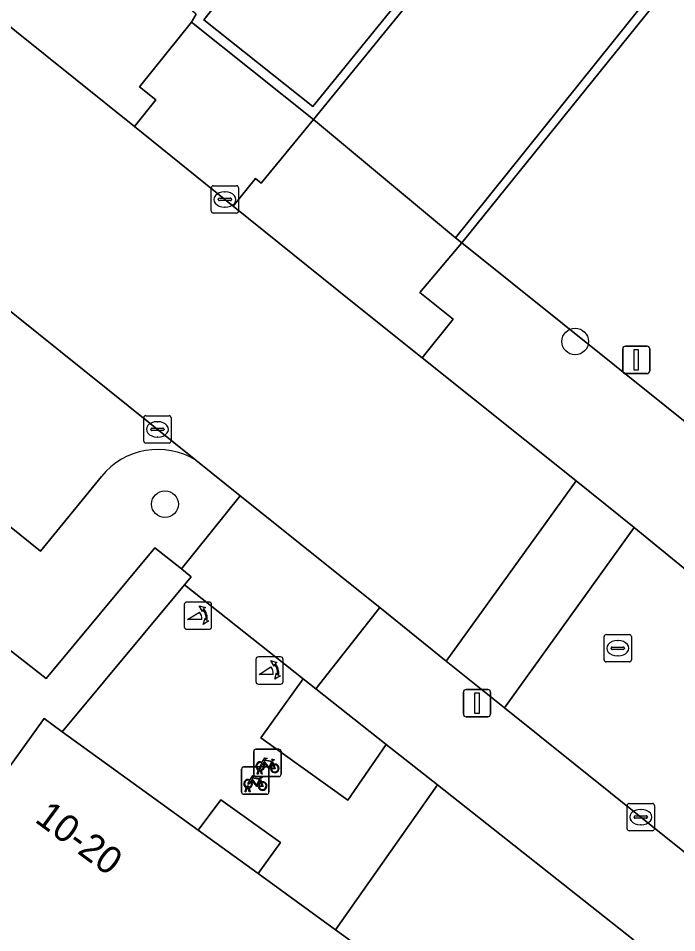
# Model space of a CAD drawing. Extents: x 159674 to 160531, y 382172 to 382904.
# Drawn here: x 160362.08 to 160386.14, y 382632.46 to 382665.87 of the extents above; entities that cross this region are included whole.
import ezdxf

# ---------------------------------------------------------------- set-up
doc = ezdxf.new("R2010")
doc.units = 0
for name, color, linetype in [('IMGEO_Boom', 7, 'Continuous'), ('IMGEO_Fietsenrek', 7, 'Continuous'), ('IMGEO_Groenvoorziening', 7, 'Continuous'), ('IMGEO_Kolk', 7, 'Continuous'), ('IMGEO_Lichtmast', 7, 'Continuous'), ('IMGEO_Muur', 7, 'Continuous'), ('IMGEO_Pand', 7, 'Continuous'), ('IMGEO_Pand_nummerreeks', 7, 'Continuous'), ('IMGEO_Parkeervlak_open', 7, 'Continuous'), ('IMGEO_Poller', 7, 'Continuous'), ('IMGEO_Rijbaan_lokaal_gesloten', 7, 'Continuous'), ('IMGEO_Rijbaan_lokaal_open', 7, 'Continuous'), ('IMGEO_Rioolput', 7, 'Continuous'), ('IMGEO_Voetpad_open', 7, 'Continuous')]:
    doc.layers.add(name, color=color, linetype=linetype)

msp = doc.modelspace()

# ---------------------------------------------------------------- linework, layer by layer
at = {"layer": 'IMGEO_Boom'}
for centre in [(160382.431, 382654.061), (160367.439, 382648.119)]:
    msp.add_circle(centre, 0.489, dxfattribs=at)
at = {"layer": 'IMGEO_Fietsenrek'}
for p, q in [((160370.758, 382639.166), (160371.599, 382639.166)), ((160371.599, 382639.166), (160370.758, 382639.166)), ((160370.683, 382638.241), (160370.683, 382639.082)), ((160370.683, 382639.082), (160370.683, 382638.241)), ((160371.683, 382639.091), (160371.683, 382638.25)), ((160371.683, 382638.25), (160371.683, 382639.091)), ((160370.238, 382637.596), (160370.238, 382638.437)), ((160370.238, 382638.437), (160370.238, 382637.596)), ((160370.313, 382638.521), (160371.154, 382638.521)), ((160371.154, 382638.521), (160370.313, 382638.521)), ((160370.952, 382638.433), (160370.953, 382638.426)), ((160371.238, 382638.446), (160371.238, 382637.605)), ((160371.238, 382637.605), (160371.238, 382638.446)), ((160371.37, 382638.715), (160371.406, 382638.62)), ((160371.608, 382638.166), (160370.767, 382638.166)), ((160370.767, 382638.166), (160371.608, 382638.166)), ((160370.81, 382638.25), (160370.849, 382638.41)), ((160370.844, 382638.25), (160370.81, 382638.25)), ((160370.879, 382638.398), (160370.844, 382638.25)), ((160370.921, 382638.422), (160370.92, 382638.426)), ((160370.962, 382638.25), (160370.928, 382638.392)), ((160370.96, 382638.396), (160370.995, 382638.25)), ((160370.995, 382638.25), (160370.962, 382638.25)), ((160370.365, 382637.605), (160370.404, 382637.765)), ((160370.476, 382637.777), (160370.475, 382637.781)), ((160370.507, 382637.788), (160370.508, 382637.781)), ((160370.925, 382638.07), (160370.961, 382637.975)), ((160371.163, 382637.521), (160370.322, 382637.521)), ((160370.322, 382637.521), (160371.163, 382637.521)), ((160370.399, 382637.605), (160370.365, 382637.605)), ((160370.434, 382637.753), (160370.399, 382637.605)), ((160370.517, 382637.605), (160370.483, 382637.747)), ((160370.515, 382637.751), (160370.55, 382637.605)), ((160370.55, 382637.605), (160370.517, 382637.605))]:
    msp.add_line(p, q, dxfattribs=at)
for points in [[(160370.996, 382638.692), (160371.091, 382638.856), (160371.177, 382638.842), (160371.179, 382638.833), (160371.123, 382638.822), (160371.096, 382638.777), (160371.352, 382638.736)], [(160371.352, 382638.736), (160371.377, 382638.785), (160371.371, 382638.789), (160371.348, 382638.793), (160371.336, 382638.8), (160371.335, 382638.803), (160371.337, 382638.808), (160371.432, 382638.793), (160371.434, 382638.783), (160371.424, 382638.77), (160371.412, 382638.764), (160371.398, 382638.77), (160371.37, 382638.715)], [(160371.017, 382638.64), (160370.965, 382638.55), (160370.925, 382638.525), (160370.926, 382638.572), (160370.981, 382638.666)], [(160371.292, 382638.448), (160371.242, 382638.448), (160371.051, 382638.699), (160371.032, 382638.667)], [(160371.339, 382638.711), (160371.082, 382638.752), (160371.065, 382638.723), (160371.232, 382638.503), (160371.339, 382638.711)], [(160371.387, 382638.613), (160371.357, 382638.69), (160371.248, 382638.472), (160371.291, 382638.472)], [(160371.321, 382638.472), (160371.441, 382638.471), (160371.397, 382638.585)], [(160371.417, 382638.592), (160371.472, 382638.447), (160371.322, 382638.447)], [(160370.551, 382638.047), (160370.646, 382638.211), (160370.732, 382638.197), (160370.734, 382638.188), (160370.678, 382638.177), (160370.651, 382638.132), (160370.907, 382638.091)], [(160370.894, 382638.066), (160370.637, 382638.107), (160370.62, 382638.078), (160370.787, 382637.858), (160370.894, 382638.066)], [(160370.907, 382638.091), (160370.932, 382638.14), (160370.926, 382638.144), (160370.903, 382638.148), (160370.891, 382638.155), (160370.89, 382638.158), (160370.892, 382638.163), (160370.987, 382638.148), (160370.989, 382638.138), (160370.979, 382638.125), (160370.967, 382638.119), (160370.953, 382638.125), (160370.925, 382638.07)], [(160370.572, 382637.995), (160370.52, 382637.905), (160370.48, 382637.88), (160370.481, 382637.927), (160370.536, 382638.021)], [(160370.847, 382637.803), (160370.797, 382637.803), (160370.606, 382638.054), (160370.587, 382638.022)], [(160370.942, 382637.968), (160370.912, 382638.045), (160370.803, 382637.827), (160370.846, 382637.827)], [(160370.876, 382637.827), (160370.996, 382637.826), (160370.952, 382637.94)], [(160370.972, 382637.947), (160371.027, 382637.802), (160370.877, 382637.802)]]:
    msp.add_lwpolyline(points, dxfattribs=at)
for centre, radius, start, end in [((160370.761, 382639.088), 0.0779, 92.4484, 184.2845), ((160370.761, 382639.088), 0.0779, 92.4484, 184.2845), ((160371.605, 382639.088), 0.0779, 2.4484, 94.2845), ((160371.605, 382639.088), 0.0779, 2.4484, 94.2845), ((160370.316, 382638.443), 0.0779, 92.4484, 184.2845), ((160370.316, 382638.443), 0.0779, 92.4484, 184.2845), ((160370.923, 382638.551), 0.159, 62.6766, 242.1369), ((160370.923, 382638.551), 0.129, 63.3192, 238.903), ((160370.903, 382638.422), 0.0499, 12.8025, 158.6934), ((160370.903, 382638.422), 0.0174, 12.8025, 163.4502), ((160370.923, 382638.551), 0.129, 283.6043, 43.4302), ((160370.923, 382638.551), 0.159, 283.5766, 46.6042), ((160371.16, 382638.443), 0.0779, 2.4484, 94.2845), ((160371.16, 382638.443), 0.0779, 2.4484, 94.2845), ((160371.45, 382638.467), 0.159, 113.3408, 178.3217), ((160371.45, 382638.467), 0.159, 187.0065, 105.7708), ((160371.45, 382638.467), 0.129, 113.923, 177.9556), ((160371.45, 382638.467), 0.129, 188.6715, 104.5883), ((160370.761, 382638.244), 0.0779, 182.4484, 274.2845), ((160370.761, 382638.244), 0.0779, 182.4484, 274.2845), ((160370.923, 382638.551), 0.159, 253.9967, 271.7867), ((160370.923, 382638.551), 0.129, 253.415, 269.0204), ((160371.605, 382638.244), 0.0779, 272.4484, 4.2845), ((160371.605, 382638.244), 0.0779, 272.4484, 4.2845), ((160370.478, 382637.906), 0.159, 62.6766, 242.1369), ((160370.478, 382637.906), 0.129, 63.3192, 238.903), ((160370.458, 382637.777), 0.0499, 12.8025, 158.6934), ((160370.458, 382637.777), 0.0174, 12.8025, 163.4502), ((160370.478, 382637.906), 0.129, 253.415, 269.0204), ((160370.478, 382637.906), 0.129, 283.6043, 43.4302), ((160370.478, 382637.906), 0.159, 283.5766, 46.6042), ((160371.005, 382637.822), 0.159, 113.3408, 178.3217), ((160371.005, 382637.822), 0.159, 187.0065, 105.7708), ((160371.005, 382637.822), 0.129, 113.923, 177.9556), ((160371.005, 382637.822), 0.129, 188.6715, 104.5883), ((160370.316, 382637.599), 0.0779, 182.4484, 274.2845), ((160370.316, 382637.599), 0.0779, 182.4484, 274.2845), ((160370.478, 382637.906), 0.159, 253.9967, 271.7867), ((160371.16, 382637.599), 0.0779, 272.4484, 4.2845), ((160371.16, 382637.599), 0.0779, 272.4484, 4.2845)]:
    msp.add_arc(centre, radius, start, end, dxfattribs=at)
at = {"layer": 'IMGEO_Groenvoorziening'}
for points in [[(160376.96, 382686.644), (160388.633, 382701.207), (160392.537, 382698.063), (160393.491, 382699.292), (160389.633, 382702.436), (160387.683, 382704.056), (160381.355, 382696.284), (160380.211, 382697.188), (160359.987, 382672.384), (160363.603, 382670.069), (160376.065, 382685.547), (160381.265, 382681.363), (160368.86, 382665.808), (160372.841, 382662.642), (160385.363, 382678.048), (160385.145, 382679.911)], [(160372.955, 382641.374), (160372.491, 382641.741), (160370.94, 382639.58), (160374.123, 382637.308), (160375.524, 382639.345)], [(160384.552, 382632.213), (160377.395, 382637.867), (160373.677, 382632.57), (160377.281, 382629.959), (160381.138, 382627.166)], [(160370.844, 382634.621), (160371.657, 382635.757), (160369.481, 382637.314), (160368.647, 382636.212)]]:
    msp.add_lwpolyline(points, close=True, dxfattribs=at)
for points in [[(160409.805, 382663.942), (160403.094, 382669.326), (160401.299, 382667.119), (160398.514, 382669.339), (160393.048, 382673.75), (160391.054, 382673.481), (160378.286, 382657.664), (160406.072, 382635.422)], [(160399.135, 382620.521), (160394.097, 382624.593), (160390.852, 382620.13), (160391.536, 382619.635), (160385.454, 382611.238), (160381.405, 382614.171), (160371.199, 382621.562), (160356.943, 382631.886), (160360.093, 382636.235), (160363.025, 382640.284), (160363.685, 382639.806), (160368.154, 382645.167), (160368.401, 382645.464), (160368.041, 382645.751), (160367.072, 382646.525), (160363.098, 382641.755), (160342.684, 382657.705), (160337.191, 382650.136), (160341.198, 382647.23), (160341.661, 382647.868), (160350.057, 382641.78), (160339.718, 382627.522), (160329.387, 382613.273)]]:
    msp.add_lwpolyline(points, dxfattribs=at)
at = {"layer": 'IMGEO_Kolk'}
for p, q in [((160369.128, 382658.825), (160369.128, 382659.677)), ((160369.203, 382659.751), (160370.055, 382659.751)), ((160369.616, 382659.531), (160369.641, 382659.531)), ((160370.129, 382659.677), (160370.129, 382658.825)), ((160369.387, 382659.245), (160369.387, 382659.257)), ((160369.825, 382659.208), (160369.427, 382659.208)), ((160369.43, 382659.294), (160369.828, 382659.294)), ((160369.871, 382659.257), (160369.871, 382659.245)), ((160369.639, 382658.971), (160369.614, 382658.971)), ((160370.055, 382658.751), (160369.203, 382658.751)), ((160366.662, 382650.426), (160366.662, 382651.278)), ((160366.737, 382651.352), (160367.589, 382651.352)), ((160367.15, 382651.132), (160367.175, 382651.132)), ((160367.663, 382651.278), (160367.663, 382650.426)), ((160366.921, 382650.846), (160366.921, 382650.858)), ((160367.359, 382650.809), (160366.961, 382650.809)), ((160366.964, 382650.895), (160367.362, 382650.895)), ((160367.405, 382650.858), (160367.405, 382650.846)), ((160367.173, 382650.572), (160367.148, 382650.572)), ((160367.589, 382650.352), (160366.737, 382650.352)), ((160384.33, 382636.261), (160384.33, 382637.113)), ((160384.405, 382637.187), (160385.257, 382637.187)), ((160385.331, 382637.113), (160385.331, 382636.261)), ((160384.818, 382636.967), (160384.843, 382636.967)), ((160384.589, 382636.681), (160384.589, 382636.693)), ((160385.027, 382636.644), (160384.629, 382636.644)), ((160384.632, 382636.73), (160385.03, 382636.73)), ((160385.073, 382636.693), (160385.073, 382636.681)), ((160385.257, 382636.187), (160384.405, 382636.187)), ((160384.841, 382636.407), (160384.816, 382636.407))]:
    msp.add_line(p, q, dxfattribs=at)
for points in [[(160369.128, 382658.825), (160369.128, 382659.677)], [(160369.203, 382659.751), (160370.055, 382659.751)], [(160370.129, 382659.677), (160370.129, 382658.825)], [(160370.055, 382658.751), (160369.203, 382658.751)], [(160366.662, 382650.426), (160366.662, 382651.278)], [(160366.737, 382651.352), (160367.589, 382651.352)], [(160367.663, 382651.278), (160367.663, 382650.426)], [(160367.589, 382650.352), (160366.737, 382650.352)], [(160384.33, 382636.261), (160384.33, 382637.113)], [(160384.405, 382637.187), (160385.257, 382637.187)], [(160385.331, 382637.113), (160385.331, 382636.261)], [(160385.257, 382636.187), (160384.405, 382636.187)]]:
    msp.add_lwpolyline(points, dxfattribs=at)
for centre, radius, start, end in [((160369.205, 382659.675), 0.0765, 91.552, 178.448), ((160369.205, 382659.675), 0.0765, 91.552, 178.448), ((160370.053, 382659.675), 0.0765, 1.552, 88.448), ((160370.053, 382659.675), 0.0765, 1.552, 88.448), ((160369.427, 382659.254), 0.0403, 85.8775, 175.7526), ((160369.424, 382659.244), 0.0366, 178.938, 274.7102), ((160369.828, 382659.251), 0.043, 264.8664, 352.4533), ((160369.832, 382659.256), 0.0386, 1.7309, 96.639), ((160369.205, 382658.827), 0.0765, 181.552, 268.448), ((160369.205, 382658.827), 0.0765, 181.552, 268.448), ((160370.053, 382658.827), 0.0765, 271.552, 358.448), ((160370.053, 382658.827), 0.0765, 271.552, 358.448), ((160366.739, 382651.276), 0.0765, 91.552, 178.448), ((160366.739, 382651.276), 0.0765, 91.552, 178.448), ((160367.587, 382651.276), 0.0765, 1.552, 88.448), ((160367.587, 382651.276), 0.0765, 1.552, 88.448), ((160366.961, 382650.855), 0.0403, 85.8775, 175.7526), ((160366.958, 382650.845), 0.0366, 178.938, 274.7102), ((160367.362, 382650.852), 0.043, 264.8664, 352.4533), ((160367.366, 382650.857), 0.0386, 1.7309, 96.639), ((160366.739, 382650.428), 0.0765, 181.552, 268.448), ((160366.739, 382650.428), 0.0765, 181.552, 268.448), ((160367.587, 382650.428), 0.0765, 271.552, 358.448), ((160367.587, 382650.428), 0.0765, 271.552, 358.448), ((160384.407, 382637.111), 0.0765, 91.552, 178.448), ((160384.407, 382637.111), 0.0765, 91.552, 178.448), ((160385.255, 382637.111), 0.0765, 1.552, 88.448), ((160385.255, 382637.111), 0.0765, 1.552, 88.448), ((160384.629, 382636.69), 0.0403, 85.8775, 175.7526), ((160384.626, 382636.68), 0.0366, 178.938, 274.7102), ((160385.03, 382636.687), 0.043, 264.8664, 352.4533), ((160385.034, 382636.692), 0.0386, 1.7309, 96.639), ((160384.407, 382636.263), 0.0765, 181.552, 268.448), ((160384.407, 382636.263), 0.0765, 181.552, 268.448), ((160385.255, 382636.263), 0.0765, 271.552, 358.448), ((160385.255, 382636.263), 0.0765, 271.552, 358.448)]:
    msp.add_arc(centre, radius, start, end, dxfattribs=at)
for centre, major_axis, ratio, start_param, end_param in [((160369.615, 382659.251), (-0.387, 0.002), 0.722429, 4.712389, 7.853982), ((160369.64, 382659.251), (-0.39, 0.002), 0.717154, 1.570796, 4.712389), ((160367.149, 382650.852), (-0.387, 0.002), 0.722429, 4.712389, 7.853982), ((160367.174, 382650.852), (-0.39, 0.002), 0.717154, 1.570796, 4.712389), ((160384.817, 382636.687), (-0.387, 0.002), 0.722429, 4.712389, 7.853982), ((160384.842, 382636.687), (-0.39, 0.002), 0.717154, 1.570796, 4.712389)]:
    msp.add_ellipse(centre, major_axis=major_axis, ratio=ratio, start_param=start_param, end_param=end_param, dxfattribs=at)
at = {"layer": 'IMGEO_Lichtmast'}
for p, q in [((160384.269, 382653.891), (160385.059, 382653.891)), ((160385.059, 382653.891), (160384.269, 382653.891)), ((160384.169, 382652.991), (160384.169, 382653.791)), ((160384.169, 382653.791), (160384.169, 382652.991)), ((160385.159, 382653.791), (160385.159, 382652.991)), ((160385.159, 382652.991), (160385.159, 382653.791)), ((160385.059, 382652.891), (160384.269, 382652.891)), ((160384.269, 382652.891), (160385.059, 382652.891)), ((160378.347, 382640.448), (160378.347, 382641.248)), ((160378.347, 382641.248), (160378.347, 382640.448)), ((160378.447, 382641.348), (160379.237, 382641.348)), ((160379.237, 382641.348), (160378.447, 382641.348)), ((160379.337, 382641.248), (160379.337, 382640.448)), ((160379.337, 382640.448), (160379.337, 382641.248)), ((160379.237, 382640.348), (160378.447, 382640.348)), ((160378.447, 382640.348), (160379.237, 382640.348))]:
    msp.add_line(p, q, dxfattribs=at)
for points in [[(160384.589, 382653.766), (160384.739, 382653.766), (160384.739, 382653.016), (160384.589, 382653.016), (160384.589, 382653.766)], [(160378.767, 382641.223), (160378.917, 382641.223), (160378.917, 382640.473), (160378.767, 382640.473), (160378.767, 382641.223)]]:
    msp.add_lwpolyline(points, dxfattribs=at)
for centre, start, end in [((160384.269, 382653.791), 90, 180), ((160384.269, 382653.791), 90, 180), ((160385.059, 382653.791), 0, 90), ((160385.059, 382653.791), 360, 90), ((160384.269, 382652.991), 180, 270), ((160384.269, 382652.991), 180, 270), ((160385.059, 382652.991), 270, 0), ((160385.059, 382652.991), 270, 0), ((160378.447, 382641.248), 90, 180), ((160378.447, 382641.248), 90, 180), ((160379.237, 382641.248), 0, 90), ((160379.237, 382641.248), 360, 90), ((160378.447, 382640.448), 180, 270), ((160378.447, 382640.448), 180, 270), ((160379.237, 382640.448), 270, 0), ((160379.237, 382640.448), 270, 0)]:
    msp.add_arc(centre, 0.1, start, end, dxfattribs=at)
at = {"layer": 'IMGEO_Muur'}
for points in [[(160385.363, 382678.048), (160372.841, 382662.642), (160368.86, 382665.808), (160381.265, 382681.363)], [(160368.578, 382666.016), (160368.403, 382665.724), (160372.868, 382662.173), (160385.728, 382677.942)]]:
    msp.add_lwpolyline(points, dxfattribs=at)
msp.add_lwpolyline([(160378.286, 382657.664), (160391.054, 382673.481), (160393.048, 382673.75), (160398.514, 382669.339), (160398.737, 382669.608), (160393.15, 382674.117), (160390.869, 382673.809), (160378.06, 382657.845)], close=True, dxfattribs=at)
at = {"layer": 'IMGEO_Pand'}
msp.add_lwpolyline([(160371.199, 382621.562), (160377.281, 382629.959), (160373.677, 382632.57), (160370.844, 382634.621), (160368.647, 382636.212), (160363.685, 382639.806), (160363.025, 382640.284), (160360.093, 382636.235), (160356.943, 382631.886)], close=True, dxfattribs=at)
at = {"layer": 'IMGEO_Parkeervlak_open'}
for points in [[(160368.568, 382649.726), (160349.691, 382664.86)], [(160349.803, 382663.043), (160346.876, 382659.301), (160362.889, 382646.405), (160365.116, 382649.132)]]:
    msp.add_lwpolyline(points, dxfattribs=at)
msp.add_arc((160367.18, 382647.466), 2.652, 58.4335, 141.0935, dxfattribs=at)
at = {"layer": 'IMGEO_Poller'}
for p, q in [((160368.145, 382644.449), (160368.145, 382643.642)), ((160368.145, 382644.449), (160368.145, 382643.642)), ((160369.047, 382644.544), (160368.239, 382644.544)), ((160369.047, 382644.544), (160368.239, 382644.544)), ((160369.141, 382643.642), (160369.141, 382644.449)), ((160369.141, 382643.642), (160369.141, 382644.449)), ((160368.239, 382643.547), (160369.047, 382643.547)), ((160368.239, 382643.547), (160369.047, 382643.547)), ((160370.76, 382642.446), (160370.76, 382641.639)), ((160370.76, 382642.446), (160370.76, 382641.639)), ((160371.662, 382642.541), (160370.854, 382642.541)), ((160371.662, 382642.541), (160370.854, 382642.541)), ((160371.756, 382641.639), (160371.756, 382642.446)), ((160371.756, 382641.639), (160371.756, 382642.446)), ((160370.854, 382641.544), (160371.662, 382641.544)), ((160370.854, 382641.544), (160371.662, 382641.544))]:
    msp.add_line(p, q, dxfattribs=at)
for points in [[(160368.78, 382643.9), (160368.267, 382643.9), (160368.697, 382644.175)], [(160368.824, 382644.273), (160368.812, 382644.2), (160368.687, 382644.405)], [(160368.687, 382644.405), (160368.918, 382644.339), (160368.847, 382644.307)], [(160368.84, 382643.728), (160368.906, 382643.959), (160368.936, 382643.891)], [(160368.972, 382643.864), (160369.044, 382643.853), (160368.84, 382643.728)], [(160371.395, 382641.897), (160370.882, 382641.897), (160371.312, 382642.172)], [(160371.439, 382642.27), (160371.427, 382642.197), (160371.302, 382642.402)], [(160371.302, 382642.402), (160371.533, 382642.336), (160371.462, 382642.304)], [(160371.455, 382641.725), (160371.521, 382641.956), (160371.551, 382641.888)], [(160371.587, 382641.861), (160371.659, 382641.85), (160371.455, 382641.725)]]:
    msp.add_lwpolyline(points, dxfattribs=at)
for centre, radius, start, end in [((160368.239, 382644.449), 0.0946, 90, 180), ((160368.239, 382644.449), 0.0946, 90, 180), ((160369.047, 382644.449), 0.0946, 0, 90), ((160369.047, 382644.449), 0.0946, 0, 90), ((160368.452, 382643.95), 0.332, 351.3247, 42.4854), ((160368.466, 382643.96), 0.476, 351.7527, 41.1691), ((160368.466, 382643.96), 0.516, 349.3569, 42.2912), ((160368.239, 382643.642), 0.0946, 180, 270), ((160368.239, 382643.642), 0.0946, 180, 270), ((160369.047, 382643.642), 0.0946, 270, 0), ((160369.047, 382643.642), 0.0946, 270, 0), ((160370.854, 382642.446), 0.0946, 90, 180), ((160370.854, 382642.446), 0.0946, 90, 180), ((160371.662, 382642.446), 0.0946, 0, 90), ((160371.662, 382642.446), 0.0946, 0, 90), ((160371.067, 382641.947), 0.332, 351.3247, 42.4854), ((160371.081, 382641.957), 0.476, 351.7527, 41.1691), ((160371.081, 382641.957), 0.516, 349.3569, 42.2912), ((160370.854, 382641.639), 0.0946, 180, 270), ((160370.854, 382641.639), 0.0946, 180, 270), ((160371.662, 382641.639), 0.0946, 270, 0), ((160371.662, 382641.639), 0.0946, 270, 0)]:
    msp.add_arc(centre, radius, start, end, dxfattribs=at)
at = {"layer": 'IMGEO_Rijbaan_lokaal_gesloten'}
for points in [[(160349.691, 382664.86), (160368.568, 382649.726), (160370.19, 382648.426), (160375.287, 382644.339), (160377.722, 382642.387), (160382.462, 382648.966), (160376.836, 382653.466), (160374.356, 382655.449), (160369.937, 382659.002), (160366.319, 382661.912), (160359.84, 382667.121)], [(160384.589, 382647.265), (160379.847, 382640.684), (160391.528, 382631.318), (160396.148, 382627.615), (160400.355, 382624.242), (160401.023, 382623.483)], [(160406.571, 382629.307), (160384.589, 382647.265)]]:
    msp.add_lwpolyline(points, dxfattribs=at)
at = {"layer": 'IMGEO_Rijbaan_lokaal_open'}
msp.add_lwpolyline([(160427.305, 382740.523), (160396.707, 382702.775), (160395.377, 382701.115), (160391.224, 382704.435), (160389.825, 382702.678), (160393.979, 382699.35), (160392.594, 382697.566), (160381.149, 382683.651), (160385.477, 382680.091), (160385.728, 382677.942), (160372.868, 382662.173), (160378.06, 382657.845), (160390.869, 382673.809), (160393.15, 382674.117), (160398.737, 382669.608), (160399.879, 382670.984), (160398.482, 382672.104), (160416.193, 382694.096), (160432.344, 382713.996), (160435.912, 382718.414), (160438.155, 382721.189), (160444.876, 382729.509), (160446.584, 382731.625), (160430.227, 382744.873)], dxfattribs=at)
msp.add_lwpolyline([(160377.722, 382642.387), (160379.847, 382640.684), (160384.589, 382647.265), (160382.462, 382648.966)], close=True, dxfattribs=at)
at = {"layer": 'IMGEO_Rioolput'}
for p, q in [((160383.488, 382642.43), (160383.488, 382643.282)), ((160383.563, 382643.356), (160384.415, 382643.356)), ((160383.976, 382643.136), (160384.001, 382643.136)), ((160384.489, 382643.282), (160384.489, 382642.43)), ((160383.747, 382642.85), (160383.747, 382642.862)), ((160384.185, 382642.813), (160383.787, 382642.813)), ((160383.79, 382642.899), (160384.188, 382642.899)), ((160384.231, 382642.862), (160384.231, 382642.85)), ((160383.999, 382642.576), (160383.974, 382642.576)), ((160384.415, 382642.356), (160383.563, 382642.356))]:
    msp.add_line(p, q, dxfattribs=at)
for points in [[(160383.488, 382642.43), (160383.488, 382643.282)], [(160383.563, 382643.356), (160384.415, 382643.356)], [(160384.489, 382643.282), (160384.489, 382642.43)], [(160384.415, 382642.356), (160383.563, 382642.356)]]:
    msp.add_lwpolyline(points, dxfattribs=at)
for centre, radius, start, end in [((160383.565, 382643.28), 0.0765, 91.552, 178.448), ((160383.565, 382643.28), 0.0765, 91.552, 178.448), ((160384.413, 382643.28), 0.0765, 1.552, 88.448), ((160384.413, 382643.28), 0.0765, 1.552, 88.448), ((160383.787, 382642.859), 0.0403, 85.8775, 175.7526), ((160383.784, 382642.849), 0.0366, 178.938, 274.7102), ((160384.188, 382642.856), 0.043, 264.8664, 352.4533), ((160384.192, 382642.861), 0.0386, 1.7309, 96.639), ((160383.565, 382642.432), 0.0765, 181.552, 268.448), ((160383.565, 382642.432), 0.0765, 181.552, 268.448), ((160384.413, 382642.432), 0.0765, 271.552, 358.448), ((160384.413, 382642.432), 0.0765, 271.552, 358.448)]:
    msp.add_arc(centre, radius, start, end, dxfattribs=at)
for centre, major_axis, ratio, start_param, end_param in [((160383.975, 382642.856), (-0.387, 0.002), 0.722429, 4.712389, 7.853982), ((160384, 382642.856), (-0.39, 0.002), 0.717154, 1.570796, 4.712389)]:
    msp.add_ellipse(centre, major_axis=major_axis, ratio=ratio, start_param=start_param, end_param=end_param, dxfattribs=at)
at = {"layer": 'IMGEO_Voetpad_open'}
for points in [[(160366.319, 382661.912), (160367.102, 382662.89), (160366.509, 382663.366), (160368.403, 382665.724), (160368.578, 382666.016), (160366.428, 382667.768), (160366.156, 382667.989), (160363.874, 382669.848), (160363.734, 382669.962), (160361.649, 382667.367), (160360.67, 382668.154), (160359.84, 382667.121)], [(160366.319, 382661.912), (160369.937, 382659.002), (160370.75, 382660.014), (160370.958, 382659.847), (160372.868, 382662.173), (160368.403, 382665.724), (160366.509, 382663.366), (160367.102, 382662.89)], [(160369.937, 382659.002), (160374.356, 382655.449), (160376.836, 382653.466), (160377.969, 382654.877), (160376.754, 382655.854), (160378.286, 382657.664), (160378.06, 382657.845), (160372.868, 382662.173), (160370.958, 382659.847), (160370.75, 382660.014)], [(160378.286, 382657.664), (160376.754, 382655.854), (160377.969, 382654.877), (160376.836, 382653.466), (160382.462, 382648.966), (160384.589, 382647.265), (160406.571, 382629.307), (160410.553, 382632.042), (160406.072, 382635.422)], [(160370.19, 382648.426), (160368.041, 382645.751), (160368.401, 382645.464), (160368.154, 382645.167), (160372.491, 382641.741), (160372.955, 382641.374), (160375.287, 382644.339)], [(160370.94, 382639.58), (160372.491, 382641.741), (160368.154, 382645.167), (160363.685, 382639.806), (160368.647, 382636.212), (160369.481, 382637.314), (160371.657, 382635.757), (160370.844, 382634.621), (160373.677, 382632.57), (160377.395, 382637.867), (160375.524, 382639.345), (160374.123, 382637.308)], [(160379.847, 382640.684), (160377.722, 382642.387), (160375.287, 382644.339), (160372.955, 382641.374), (160375.524, 382639.345), (160377.395, 382637.867), (160384.552, 382632.213), (160386.458, 382630.707), (160389.367, 382628.409), (160391.528, 382631.318)]]:
    msp.add_lwpolyline(points, close=True, dxfattribs=at)
for points in [[(160342.623, 382663.625), (160339.953, 382659.947), (160342.684, 382657.705), (160363.098, 382641.755), (160367.072, 382646.525), (160368.041, 382645.751), (160370.19, 382648.426), (160368.568, 382649.726)], [(160365.116, 382649.132), (160362.889, 382646.405), (160346.876, 382659.301)]]:
    msp.add_lwpolyline(points, dxfattribs=at)
msp.add_arc((160367.18, 382647.466), 2.652, 58.4335, 141.0935, dxfattribs=at)

# ---------------------------------------------------------------- texts
at = {"layer": 'IMGEO_Pand_nummerreeks'}
msp.add_text('10-20', height=1, rotation=323.6156, dxfattribs=at).set_placement((160362.64, 382636.54))

doc.saveas('drawing.dxf')
